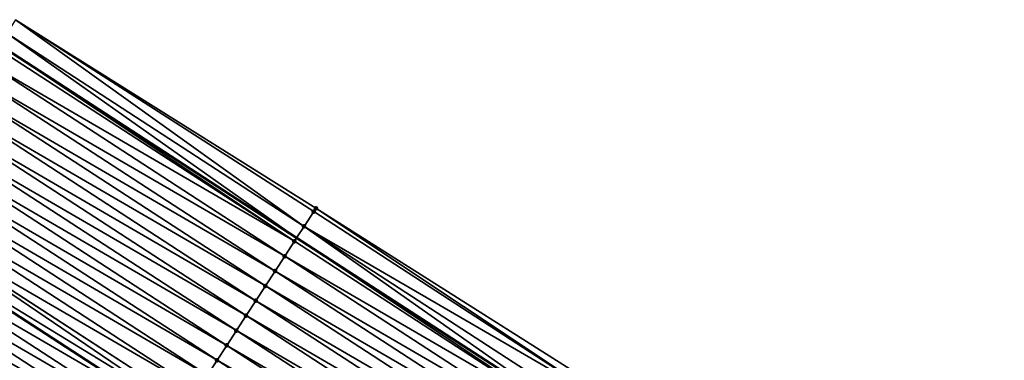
# Model space of a CAD drawing. Header units: feet. Extents: x 2017353 to 2024169, y 808050 to 818690.
# Tile 262 of 305: x 2022063 to 2022119, y 814594 to 814613. Entities that reach past the tile are written whole.
import ezdxf

# ---------------------------------------------------------------- set-up
doc = ezdxf.new("R2010")
doc.units = ezdxf.units.FT
doc.header["$MEASUREMENT"] = 0
for name, color, linetype, lineweight in [('EP_Travel Lane', 172, 'Continuous', 53), ('SB-Road Shots', 141, 'Continuous', 100), ('SB-Road X-Section', 40, 'Continuous', 13), ('STRIPING', 60, 'Continuous', 53)]:
    doc.layers.add(name, color=color, linetype=linetype, lineweight=lineweight)
doc.layers.add('I-77-MM15-17_SB-Surface-BORDER', color=7, linetype='Continuous')
doc.layers.add('I-77-MM15-17_SB-Surface-TIN', color=7, linetype='Continuous')

msp = doc.modelspace()

# ---------------------------------------------------------------- linework, layer by layer
at = {"layer": 'EP_Travel Lane'}
msp.add_polyline3d([(2022062.097186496, 814612.0538499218, 264.57364104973), (2022078.865043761, 814601.1751499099, 265.2765987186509), (2022095.633469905, 814590.2960808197, 265.9594790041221), (2022112.403454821, 814579.416000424, 266.5873324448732), (2022129.17419273, 814568.5354315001, 267.1886095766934), (2022145.946090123, 814557.6541103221, 267.7489574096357), (2022162.700691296, 814546.8033929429, 268.3066308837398), (2022179.483000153, 814535.9397845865, 268.8890918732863), (2022196.263752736, 814525.0771836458, 269.5295986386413), (2022213.043384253, 814514.2153083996, 270.2119175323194), (2022229.825033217, 814503.352127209, 270.8189895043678), (2022246.603524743, 814492.4909899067, 271.5438271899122), (2022263.382785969, 814481.6293543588, 272.2399581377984)], dxfattribs=at)
at = {"layer": 'I-77-MM15-17_SB-Surface-BORDER', "color": 3, "linetype": 'Continuous', "lineweight": -3}
msp.add_polyline3d([(2022063.024056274, 814613.4797978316, 264.5879015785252), (2022079.949997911, 814602.8449574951, 265.3038489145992), (2022096.832344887, 814592.1415233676, 265.9945017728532), (2022113.900435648, 814581.7196924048, 266.6209168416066), (2022130.731238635, 814570.9307742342, 267.2109010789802), (2022147.571547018, 814560.1542791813, 267.7655020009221)], dxfattribs=at)
at = {"layer": 'I-77-MM15-17_SB-Surface-TIN', "color": 128, "linetype": 'Continuous', "lineweight": -3}
for points in [[(2022079.28116941, 814601.8153745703, 265.2835478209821), (2022063.024056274, 814613.4797978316, 264.5879015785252), (2022062.525913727, 814612.7130836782, 264.5746830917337)], [(2022079.28116941, 814601.8153745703, 265.2835478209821), (2022079.82599312, 814602.6539253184, 265.2978025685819), (2022063.024056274, 814613.4797978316, 264.5879015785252)], [(2022079.82599312, 814602.6539253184, 265.2978025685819), (2022079.949997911, 814602.8449574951, 265.3038489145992), (2022063.024056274, 814613.4797978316, 264.5879015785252)], [(2022062.525913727, 814612.7130836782, 264.5746830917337), (2022062.097186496, 814612.0538499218, 264.57364104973), (2022078.865043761, 814601.1751499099, 265.2765987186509)], [(2022079.28116941, 814601.8153745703, 265.2835478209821), (2022062.525913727, 814612.7130836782, 264.5746830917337), (2022078.865043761, 814601.1751499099, 265.2765987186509)], [(2022078.736199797, 814600.9769187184, 265.2744470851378), (2022061.980723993, 814611.874770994, 264.5733579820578), (2022061.436166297, 814611.0360472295, 264.5497063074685)], [(2022078.736199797, 814600.9769187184, 265.2744470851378), (2022062.097186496, 814612.0538499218, 264.57364104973), (2022061.980723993, 814611.874770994, 264.5733579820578)], [(2022078.736199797, 814600.9769187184, 265.2744470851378), (2022078.865043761, 814601.1751499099, 265.2765987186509), (2022062.097186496, 814612.0538499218, 264.57364104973)], [(2022078.191572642, 814600.13824013, 265.2532490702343), (2022061.436166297, 814611.0360472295, 264.5497063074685), (2022060.891872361, 814610.1971519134, 264.5167373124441)], [(2022078.191572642, 814600.13824013, 265.2532490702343), (2022078.736199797, 814600.9769187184, 265.2744470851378), (2022061.436166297, 814611.0360472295, 264.5497063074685)], [(2022077.647279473, 814599.2993443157, 265.2202530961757), (2022060.891872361, 814610.1971519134, 264.5167373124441), (2022060.347403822, 814609.3583701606, 264.4899361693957)], [(2022077.647279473, 814599.2993443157, 265.2202530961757), (2022078.191572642, 814600.13824013, 265.2532490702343), (2022060.891872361, 814610.1971519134, 264.5167373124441)], [(2022077.102847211, 814598.4605389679, 265.1921705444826), (2022060.347403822, 814609.3583701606, 264.4899361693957), (2022059.802851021, 814608.5196432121, 264.4661115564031)], [(2022077.102847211, 814598.4605389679, 265.1921705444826), (2022077.647279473, 814599.2993443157, 265.2202530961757), (2022060.347403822, 814609.3583701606, 264.4899361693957)], [(2022076.558287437, 814597.6218165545, 265.1685923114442), (2022059.802851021, 814608.5196432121, 264.4661115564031), (2022059.258273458, 814607.6809323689, 264.443161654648)], [(2022076.558287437, 814597.6218165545, 265.1685923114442), (2022077.102847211, 814598.4605389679, 265.1921705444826), (2022059.802851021, 814608.5196432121, 264.4661115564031)], [(2022076.013613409, 814596.7831684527, 265.1490500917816), (2022059.258273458, 814607.6809323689, 264.443161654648), (2022058.713613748, 814606.8422749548, 264.4231135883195)], [(2022076.013613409, 814596.7831684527, 265.1490500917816), (2022076.558287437, 814597.6218165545, 265.1685923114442), (2022059.258273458, 814607.6809323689, 264.443161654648)], [(2022075.469080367, 814595.9444286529, 265.1245275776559), (2022058.713613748, 814606.8422749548, 264.4231135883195), (2022058.168972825, 814606.0036053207, 264.402401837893)], [(2022075.469080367, 814595.9444286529, 265.1245275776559), (2022076.013613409, 814596.7831684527, 265.1490500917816), (2022058.713613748, 814606.8422749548, 264.4231135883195)], [(2022074.924575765, 814595.1056703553, 265.0990004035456), (2022058.168972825, 814606.0036053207, 264.402401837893), (2022057.624376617, 814605.1649066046, 264.3801105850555)], [(2022074.924575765, 814595.1056703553, 265.0990004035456), (2022075.469080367, 814595.9444286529, 265.1245275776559), (2022058.168972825, 814606.0036053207, 264.402401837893)], [(2022074.380003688, 814594.266955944, 265.0758567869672), (2022057.624376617, 814605.1649066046, 264.3801105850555), (2022057.079772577, 814604.326212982, 264.3580959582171)], [(2022074.380003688, 814594.266955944, 265.0758567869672), (2022074.924575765, 814595.1056703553, 265.0990004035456), (2022057.624376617, 814605.1649066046, 264.3801105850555)], [(2022073.835405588, 814593.428258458, 265.0536324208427), (2022057.079772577, 814604.326212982, 264.3580959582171), (2022056.535153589, 814603.4875290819, 264.3366093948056)], [(2022073.835405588, 814593.428258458, 265.0536324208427), (2022074.380003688, 814594.266955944, 265.0758567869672), (2022057.079772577, 814604.326212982, 264.3580959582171)], [(2022073.290820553, 814592.589552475, 265.0309465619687), (2022056.535153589, 814603.4875290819, 264.3366093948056), (2022055.990622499, 814602.6487880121, 264.3120178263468)], [(2022073.290820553, 814592.589552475, 265.0309465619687), (2022073.835405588, 814593.428258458, 265.0536324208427), (2022056.535153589, 814603.4875290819, 264.3366093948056)], [(2022096.58197735, 814591.7557423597, 265.9809350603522), (2022079.949997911, 814602.8449574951, 265.3038489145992), (2022079.82599312, 814602.6539253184, 265.2978025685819)], [(2022096.58197735, 814591.7557423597, 265.9809350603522), (2022096.832344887, 814592.1415233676, 265.9945017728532), (2022079.949997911, 814602.8449574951, 265.3038489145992)], [(2022072.51263513, 814591.391011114, 264.9973757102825), (2022055.984579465, 814602.6394769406, 264.3116966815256), (2022055.446517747, 814601.8097696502, 264.2723659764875)], [(2022072.746238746, 814591.7508443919, 265.0081466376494), (2022055.990622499, 814602.6487880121, 264.3120178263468), (2022055.984579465, 814602.6394769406, 264.3116966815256)], [(2022072.51263513, 814591.391011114, 264.9973757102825), (2022072.746238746, 814591.7508443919, 265.0081466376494), (2022055.984579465, 814602.6394769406, 264.3116966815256)], [(2022072.746238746, 814591.7508443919, 265.0081466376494), (2022073.290820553, 814592.589552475, 265.0309465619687), (2022055.990622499, 814602.6487880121, 264.3120178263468)], [(2022096.58197735, 814591.7557423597, 265.9809350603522), (2022079.82599312, 814602.6539253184, 265.2978025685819), (2022079.28116941, 814601.8153745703, 265.2835478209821)], [(2022054.902245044, 814600.9708605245, 264.2386469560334), (2022072.195282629, 814590.901605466, 264.9735552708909), (2022055.43982078, 814601.7994473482, 264.2719510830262)], [(2022072.20197784, 814590.9119275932, 264.9740109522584), (2022055.446517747, 814601.8097696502, 264.2723659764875), (2022055.43982078, 814601.7994473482, 264.2719510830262)], [(2022072.20197784, 814590.9119275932, 264.9740109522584), (2022055.43982078, 814601.7994473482, 264.2719510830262), (2022072.195282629, 814590.901605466, 264.9735552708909)], [(2022072.20197784, 814590.9119275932, 264.9740109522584), (2022072.51263513, 814591.391011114, 264.9973757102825), (2022055.446517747, 814601.8097696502, 264.2723659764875)], [(2022079.28116941, 814601.8153745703, 265.2835478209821), (2022078.865043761, 814601.1751499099, 265.2765987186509), (2022095.633469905, 814590.2960808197, 265.9594790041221)], [(2022096.037325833, 814590.9170796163, 265.9605974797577), (2022079.28116941, 814601.8153745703, 265.2835478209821), (2022095.633469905, 814590.2960808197, 265.9594790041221)], [(2022096.037325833, 814590.9170796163, 265.9605974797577), (2022096.58197735, 814591.7557423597, 265.9809350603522), (2022079.28116941, 814601.8153745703, 265.2835478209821)], [(2022095.492141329, 814590.0787635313, 265.9590875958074), (2022078.865043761, 814601.1751499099, 265.2765987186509), (2022078.736199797, 814600.9769187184, 265.2744470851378)], [(2022095.492141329, 814590.0787635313, 265.9590875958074), (2022095.633469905, 814590.2960808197, 265.9594790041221), (2022078.865043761, 814601.1751499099, 265.2765987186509)], [(2022071.657799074, 814590.0729573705, 264.9369737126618), (2022054.902245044, 814600.9708605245, 264.2386469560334), (2022054.358024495, 814600.1319174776, 264.203085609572)], [(2022071.657799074, 814590.0729573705, 264.9369737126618), (2022072.195282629, 814590.901605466, 264.9735552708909), (2022054.902245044, 814600.9708605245, 264.2386469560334)], [(2022095.492141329, 814590.0787635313, 265.9590875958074), (2022078.736199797, 814600.9769187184, 265.2744470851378), (2022078.191572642, 814600.13824013, 265.2532490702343)], [(2022071.113544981, 814589.2340361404, 264.9025973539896), (2022054.358024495, 814600.1319174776, 264.203085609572), (2022053.813828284, 814599.2929586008, 264.1666645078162)], [(2022071.113544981, 814589.2340361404, 264.9025973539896), (2022071.657799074, 814590.0729573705, 264.9369737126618), (2022054.358024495, 814600.1319174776, 264.203085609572)], [(2022094.947714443, 814589.2399546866, 265.9308149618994), (2022078.191572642, 814600.13824013, 265.2532490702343), (2022077.647279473, 814599.2993443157, 265.2202530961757)], [(2022094.947714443, 814589.2399546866, 265.9308149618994), (2022095.492141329, 814590.0787635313, 265.9590875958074), (2022078.191572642, 814600.13824013, 265.2532490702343)], [(2022070.569336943, 814588.3950849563, 264.8665941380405), (2022053.813828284, 814599.2929586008, 264.1666645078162), (2022053.269630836, 814598.4540005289, 264.1302871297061)], [(2022070.569336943, 814588.3950849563, 264.8665941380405), (2022071.113544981, 814589.2340361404, 264.9025973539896), (2022053.813828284, 814599.2929586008, 264.1666645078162)], [(2022094.403496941, 814588.401009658, 265.895145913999), (2022077.647279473, 814599.2993443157, 265.2202530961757), (2022077.102847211, 814598.4605389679, 265.1921705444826)], [(2022094.403496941, 814588.401009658, 265.895145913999), (2022094.947714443, 814589.2399546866, 265.9308149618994), (2022077.647279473, 814599.2993443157, 265.2202530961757)], [(2022070.025131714, 814587.5561319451, 264.8304916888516), (2022053.269630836, 814598.4540005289, 264.1302871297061), (2022052.725334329, 814597.6151068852, 264.097408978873)], [(2022070.025131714, 814587.5561319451, 264.8304916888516), (2022070.569336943, 814588.3950849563, 264.8665941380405), (2022053.269630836, 814598.4540005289, 264.1302871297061)], [(2022093.859083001, 814587.5621923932, 265.8664159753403), (2022077.102847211, 814598.4605389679, 265.1921705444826), (2022076.558287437, 814597.6218165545, 265.1685923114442)], [(2022093.859083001, 814587.5621923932, 265.8664159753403), (2022094.403496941, 814588.401009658, 265.895145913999), (2022077.102847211, 814598.4605389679, 265.1921705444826)], [(2022069.4807932, 814586.7172656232, 264.7990975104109), (2022052.725334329, 814597.6151068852, 264.097408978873), (2022052.18097582, 814596.7762535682, 264.0667210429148)], [(2022069.4807932, 814586.7172656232, 264.7990975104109), (2022070.025131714, 814587.5561319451, 264.8304916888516), (2022052.725334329, 814597.6151068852, 264.097408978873)], [(2022093.314599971, 814586.7234200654, 265.8401266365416), (2022076.558287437, 814597.6218165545, 265.1685923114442), (2022076.013613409, 814596.7831684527, 265.1490500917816)], [(2022093.314599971, 814586.7234200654, 265.8401266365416), (2022093.859083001, 814587.5621923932, 265.8664159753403), (2022076.558287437, 814597.6218165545, 265.1685923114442)], [(2022068.936445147, 814585.8784055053, 264.7680402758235), (2022052.18097582, 814596.7762535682, 264.0667210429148), (2022051.636616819, 814595.9374005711, 264.03605047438)], [(2022068.936445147, 814585.8784055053, 264.7680402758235), (2022069.4807932, 814586.7172656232, 264.7990975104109), (2022052.18097582, 814596.7762535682, 264.0667210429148)], [(2022092.769975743, 814585.8847395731, 265.8188250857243), (2022076.013613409, 814596.7831684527, 265.1490500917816), (2022075.469080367, 814595.9444286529, 265.1245275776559)], [(2022092.769975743, 814585.8847395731, 265.8188250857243), (2022093.314599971, 814586.7234200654, 265.8401266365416), (2022076.013613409, 814596.7831684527, 265.1490500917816)], [(2022068.39209528, 814585.0395465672, 264.7370471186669), (2022051.636616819, 814595.9374005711, 264.03605047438), (2022051.092317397, 814595.0985088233, 264.0032752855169)], [(2022068.39209528, 814585.0395465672, 264.7370471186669), (2022068.936445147, 814585.8784055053, 264.7680402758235), (2022051.636616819, 814595.9374005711, 264.03605047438)], [(2022092.225423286, 814585.0460124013, 265.7949882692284), (2022075.469080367, 814595.9444286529, 265.1245275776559), (2022074.924575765, 814595.1056703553, 265.0990004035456)], [(2022092.225423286, 814585.0460124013, 265.7949882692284), (2022092.769975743, 814585.8847395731, 265.8188250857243), (2022075.469080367, 814595.9444286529, 265.1245275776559)], [(2022067.847699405, 814584.2007175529, 264.7076791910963), (2022051.092317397, 814595.0985088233, 264.0032752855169), (2022050.547974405, 814594.259645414, 263.9720392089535)], [(2022067.847699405, 814584.2007175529, 264.7076791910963), (2022068.39209528, 814585.0395465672, 264.7370471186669), (2022051.092317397, 814595.0985088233, 264.0032752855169)], [(2022091.6809292, 814584.2072472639, 265.7690894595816), (2022074.924575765, 814595.1056703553, 265.0990004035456), (2022074.380003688, 814594.266955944, 265.0758567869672)], [(2022091.6809292, 814584.2072472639, 265.7690894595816), (2022092.225423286, 814585.0460124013, 265.7949882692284), (2022074.924575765, 814595.1056703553, 265.0990004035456)], [(2022091.136309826, 814583.3685636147, 265.7476164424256), (2022074.380003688, 814594.266955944, 265.0758567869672), (2022073.835405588, 814593.428258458, 265.0536324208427)], [(2022091.136309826, 814583.3685636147, 265.7476164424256), (2022091.6809292, 814584.2072472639, 265.7690894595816), (2022074.380003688, 814594.266955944, 265.0758567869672)]]:
    msp.add_3dface(points, dxfattribs=at)
at = {"layer": 'SB-Road Shots', "lineweight": 100}
for p in [(2022079.949997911, 814602.8449574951, 265.3038489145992), (2022079.82599312, 814602.6539253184, 265.2978025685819), (2022079.28116941, 814601.8153745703, 265.2835478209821), (2022078.736199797, 814600.9769187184, 265.2744470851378), (2022078.191572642, 814600.13824013, 265.2532490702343), (2022077.647279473, 814599.2993443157, 265.2202530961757), (2022077.102847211, 814598.4605389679, 265.1921705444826), (2022076.558287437, 814597.6218165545, 265.1685923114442), (2022076.013613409, 814596.7831684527, 265.1490500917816), (2022075.469080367, 814595.9444286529, 265.1245275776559), (2022074.924575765, 814595.1056703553, 265.0990004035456), (2022074.380003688, 814594.266955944, 265.0758567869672)]:
    msp.add_point(p, dxfattribs=at)
at = {"layer": 'SB-Road X-Section', "extrusion": (0.8378107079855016, -0.5449166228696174, 0.03375043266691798), "elevation": 1250238.557376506, "flags": 128}
msp.add_lwpolyline([(1785365.100810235, -41954.6903278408), (1785364.873059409, -41954.69637763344), (1785363.873059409, -41954.7106405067), (1785362.873059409, -41954.71974643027), (1785361.873059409, -41954.74095652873), (1785360.873059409, -41954.7739713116), (1785359.873059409, -41954.80206987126), (1785358.873059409, -41954.82566154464), (1785357.873059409, -41954.84521490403), (1785356.873059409, -41954.8697513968), (1785355.873059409, -41954.89529312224), (1785354.873059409, -41954.91844993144), (1785353.873059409, -41954.94068696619), (1785352.873059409, -41954.96338575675), (1785351.873059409, -41954.98619867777), (1785351.444048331, -41954.99697574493), (1785350.873059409, -41955.02035382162), (1785349.873059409, -41955.05741217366), (1785348.873059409, -41955.091808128), (1785347.873059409, -41955.12783186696), (1785346.873059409, -41955.16395489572), (1785345.873059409, -41955.19536696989), (1785344.873059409, -41955.22644190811), (1785343.873059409, -41955.2574527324), (1785342.873059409, -41955.28683740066), (1785341.873059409, -41955.31833418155), (1785340.873059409, -41955.35087995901), (1785339.873059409, -41955.39068140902), (1785338.873059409, -41955.42779115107), (1785338.772143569, -41955.43299809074), (1785337.873059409, -41955.48058338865), (1785336.873059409, -41955.53280422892), (1785335.873059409, -41955.5810063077), (1785334.873059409, -41955.62728552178)], dxfattribs=at)
at = {"layer": 'STRIPING'}
msp.add_polyline3d([(2022055.43982078, 814601.7994473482, 264.2719510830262), (2022072.195282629, 814590.901605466, 264.9735552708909), (2022088.951593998, 814580.0032110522, 265.6451508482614), (2022105.708244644, 814569.1045959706, 266.3047608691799), (2022122.465665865, 814558.2054797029, 266.937150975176), (2022139.224335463, 814547.3055514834, 267.5254422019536), (2022155.997656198, 814536.4371081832, 268.1149661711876), (2022172.779057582, 814525.574129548, 268.7319929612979), (2022189.560074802, 814514.7113995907, 269.3633481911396), (2022206.340605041, 814503.8489848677, 270.0128664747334), (2022223.12402465, 814492.9846997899, 270.5546183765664), (2022239.901931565, 814482.1239832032, 271.3019800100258), (2022256.681975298, 814471.2618834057, 271.9696438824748)], dxfattribs=at)

doc.saveas('drawing.dxf')
